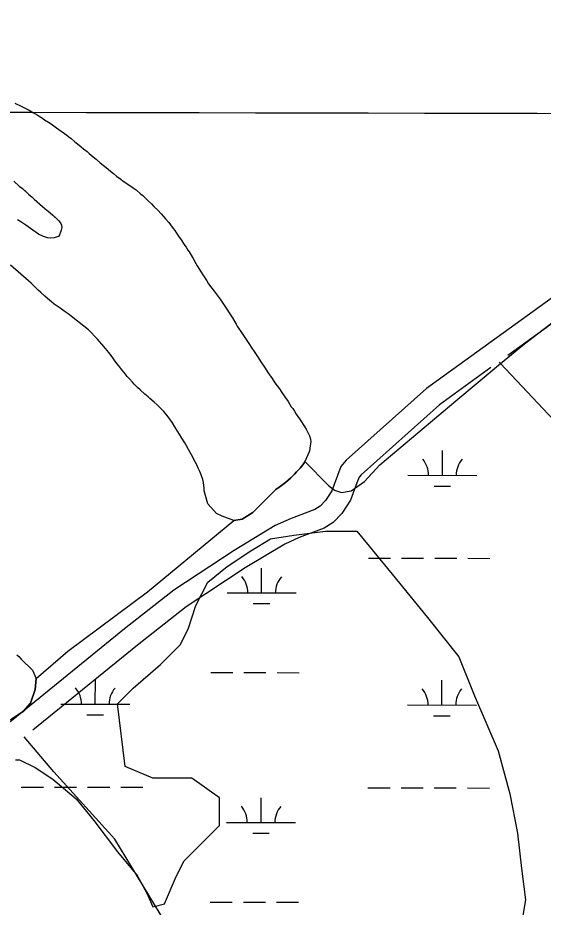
# Model space of a CAD drawing. Extents: x 3180038 to 3217926, y 922069 to 947485.
# Drawn here: x 3211103 to 3211864, y 938431 to 939720 of the extents above; entities that cross this region are included whole.
import ezdxf

# ---------------------------------------------------------------- set-up
doc = ezdxf.new("R2010")
doc.units = 0
for name, color, linetype in [('V-GRID-MAJR', 7, 'Continuous'), ('V-ROAD-CNTR', 7, 'Continuous'), ('V-SITE-VEGE', 7, 'Continuous'), ('V-TOPO-SHOR', 7, 'Continuous'), ('V-WETL-SWMP', 7, 'Continuous')]:
    doc.layers.add(name, color=color, linetype=linetype)

msp = doc.modelspace()

# ---------------------------------------------------------------- linework, layer by layer
at = {"layer": 'V-GRID-MAJR'}
msp.add_spline([(3184296.3, 939644.8), (3186905.4, 939637.9), (3192123.6, 939624.6), (3197341.9, 939612.1), (3202560.1, 939600.3), (3207778.3, 939589.3), (3212996.5, 939579.1), (3215605.6, 939574.2)], degree=3, dxfattribs=at)
at = {"layer": 'V-ROAD-CNTR'}
for points in [[(3212498.5, 939719.6), (3212196.2, 939507.7), (3211812.5, 939230.4)], [(3212178.8, 939532.2), (3211695, 939182.5), (3211578.7, 939078.6), (3211571.1, 939069.7), (3211565.9, 939056.5), (3211557.8, 939034.3), (3211548.8, 939020.3), (3211541, 939012.2), (3211533.4, 939007.5), (3211499.1, 938994.3), (3211475.9, 938984), (3211416.4, 938948.2), (3211329.1, 938890.7), (3211257.7, 938834.4), (3211094.1, 938701.2), (3210778.8, 938473.6), (3210709.7, 938420.6)], [(3211800.2, 939221), (3211802, 939218.7), (3211956.3, 939054.9), (3212243.5, 938743.4), (3212377.4, 938591.3), (3212515.3, 938451.2), (3212659.5, 938298.2), (3212682.5, 938268.9), (3212707, 938249.8)], [(3211788.3, 939212.9), (3211713.9, 939159.1), (3211600.2, 939057.5), (3211597.2, 939054.1), (3211594, 939045.9), (3211584.9, 939020.9), (3211572.5, 939001.7), (3211560, 938988.6), (3211546.7, 938980.5), (3211510.6, 938966.6), (3211489.8, 938957.3), (3211432.4, 938922.8), (3211346.7, 938866.4), (3211276.5, 938811), (3211124.8, 938687.5)], [(3211841.1, 937876.6), (3211717.4, 938033.8), (3211487.5, 938239.4), (3211457, 938230.7), (3211424.4, 938232.3), (3211389.5, 938275.3), (3211366.5, 938327.2), (3211243.5, 938529.7), (3211155.2, 938627.3), (3211112.5, 938677.9)]]:
    msp.add_lwpolyline(points, dxfattribs=at)
at = {"layer": 'V-SITE-VEGE'}
for p, q in [((3211503, 938970.4), (3211548.5, 938976.1)), ((3211548.5, 938976.1), (3211593.9, 938976.1)), ((3211593.9, 938976.1), (3211645.1, 938913.6)), ((3211440.5, 938947.7), (3211469, 938964.7)), ((3211469, 938964.7), (3211503, 938970.4)), ((3211406.5, 938924.9), (3211440.5, 938947.7)), ((3211378.1, 938902.2), (3211406.5, 938924.9)), ((3211645.1, 938913.6), (3211696.2, 938851.1)), ((3211361, 938868.1), (3211378.1, 938902.2)), ((3211349.7, 938834), (3211361, 938868.1)), ((3211696.2, 938851.1), (3211741.7, 938794.2)), ((3211338.3, 938811.3), (3211349.7, 938834)), ((3211309.9, 938782.8), (3211338.3, 938811.3)), ((3211741.7, 938794.2), (3211764.4, 938737.4)), ((3211270.1, 938748.7), (3211309.9, 938782.8)), ((3211247.4, 938726), (3211270.1, 938748.7)), ((3211764.4, 938737.4), (3211798.5, 938657.8)), ((3211258.8, 938635), (3211247.4, 938726)), ((3211798.5, 938657.8), (3211815.5, 938595.3)), ((3211099.7, 938645), (3211105.4, 938645)), ((3211105.4, 938645), (3211128.1, 938633.6)), ((3211128.1, 938633.6), (3211153.7, 938616.6)), ((3211298.5, 938618), (3211258.8, 938635)), ((3211153.7, 938616.6), (3211187.7, 938588.2)), ((3211355.3, 938618), (3211298.5, 938618)), ((3211395.1, 938589.6), (3211355.3, 938618)), ((3211187.7, 938588.2), (3211213.3, 938556.9)), ((3211395.1, 938549.8), (3211395.1, 938589.6)), ((3211815.5, 938595.3), (3211826.9, 938538.4)), ((3211213.3, 938556.9), (3211247.4, 938511.4)), ((3211372.4, 938527), (3211395.1, 938549.8)), ((3211826.9, 938538.4), (3211832.5, 938487.3)), ((3211344, 938498.6), (3211372.4, 938527)), ((3211247.4, 938511.4), (3211275.8, 938477.3)), ((3211332.6, 938475.9), (3211344, 938498.6)), ((3211832.5, 938487.3), (3211838.2, 938441.8)), ((3211275.8, 938477.3), (3211290, 938451.7)), ((3211315.6, 938436.1), (3211332.6, 938475.9)), ((3211290, 938451.7), (3211298.5, 938431.8)), ((3211298.5, 938431.8), (3211315.6, 938436.1)), ((3211838.2, 938441.8), (3211832.5, 938407.7))]:
    msp.add_line(p, q, dxfattribs=at)
msp.add_lwpolyline([(3211097.3, 939483), (3211105.2, 939475.9), (3211109.9, 939472.4), (3211118.7, 939464.1), (3211123.7, 939459.9), (3211126.6, 939457), (3211139, 939446.2), (3211142.1, 939443.3), (3211147.3, 939439.3), (3211149.9, 939436.9), (3211153.7, 939433.7), (3211162, 939426.1), (3211164.9, 939422.7), (3211166.5, 939419.1), (3211166.7, 939415.9), (3211165.9, 939411.8), (3211164.9, 939409), (3211163.4, 939405.4), (3211161.9, 939402.7), (3211155.9, 939400.9), (3211150.6, 939400.3), (3211146, 939400.8), (3211140.3, 939402.8), (3211133.3, 939406.3), (3211129.7, 939408.5), (3211124.7, 939412.2), (3211121.4, 939414.4), (3211114.9, 939419.1), (3211110.2, 939422.3), (3211107.3, 939424), (3211102.8, 939427)], dxfattribs=at)
at = {"layer": 'V-TOPO-SHOR'}
for points in [[(3211098.8, 939596), (3211107.9, 939591.5), (3211119.6, 939585.6), (3211125.8, 939581.9), (3211131, 939578.9), (3211133.9, 939577.2), (3211138.7, 939574.2), (3211142, 939572), (3211147.5, 939568.3), (3211151.3, 939565.8), (3211159.4, 939560.2), (3211174, 939549.8), (3211176.9, 939547.4), (3211180.2, 939544.7)], [(3211180.2, 939544.7), (3211185.9, 939540), (3211189.5, 939536.8), (3211194.7, 939532.9), (3211198.3, 939529.9), (3211203.8, 939525.8), (3211206.6, 939523.1), (3211212.3, 939518.4), (3211216.4, 939514.7), (3211222.6, 939509.6), (3211230.9, 939502.9), (3211237.3, 939497.5), (3211241.9, 939494.1), (3211246.1, 939490.4), (3211252.3, 939485.8), (3211255.9, 939483.1), (3211265.2, 939476.9), (3211270.2, 939473.2), (3211274.3, 939470.2), (3211281, 939464.8), (3211284.3, 939462.1), (3211289, 939457.3), (3211292.6, 939453.8), (3211296.6, 939450.2), (3211300.2, 939446.2), (3211305.7, 939440.9), (3211310.7, 939435.5), (3211314, 939431.8), (3211316.8, 939428.4), (3211321.6, 939423), (3211324.4, 939419.6), (3211328.2, 939414.5), (3211330.3, 939411.6), (3211332.9, 939407.7), (3211336.9, 939401.8), (3211338.8, 939399.4), (3211340.7, 939396.7), (3211342.3, 939394), (3211344.9, 939389.9), (3211346.8, 939387.2), (3211349.4, 939383.1), (3211351.1, 939380.4), (3211356.9, 939370.7), (3211360.7, 939363.9), (3211363, 939360.2), (3211368.7, 939351), (3211371.1, 939347.3), (3211376.7, 939338.6), (3211379.5, 939334.4), (3211384.3, 939327.9), (3211387.6, 939323.7), (3211396.1, 939311.8), (3211404.8, 939299.1), (3211410.2, 939290.8), (3211414, 939285), (3211419.4, 939276), (3211421, 939273.1), (3211427.9, 939262.4), (3211437.5, 939248), (3211442, 939241), (3211445.3, 939236.1), (3211451, 939227.3), (3211455, 939221.3), (3211461.4, 939212), (3211465.1, 939205.9), (3211471.3, 939196.9), (3211475.5, 939190.8), (3211481.9, 939182.1), (3211485.4, 939176.9), (3211489.9, 939170.6), (3211494.4, 939163.8), (3211499.1, 939156.2), (3211501.2, 939153.6), (3211503.6, 939149.7), (3211506.4, 939145.3), (3211510.9, 939138.7), (3211514, 939134.3), (3211516.3, 939130.4), (3211518.2, 939127.8), (3211520.6, 939123.9), (3211523.8, 939118), (3211525.7, 939113.9), (3211526.8, 939109.3), (3211527.3, 939105.2), (3211526.7, 939099.7), (3211526.2, 939096.1), (3211525.4, 939092), (3211518.9, 939076.7)], [(3211097.3, 939483), (3211105.2, 939475.9), (3211109.9, 939472.4), (3211115.4, 939467.3), (3211118.7, 939464.1), (3211123.7, 939459.9), (3211126.6, 939457), (3211131.4, 939452.8), (3211134.4, 939450.1), (3211139, 939446.2), (3211142.1, 939443.3), (3211147.3, 939439.3), (3211149.9, 939436.9), (3211153.7, 939433.7), (3211158, 939429.8), (3211162, 939426.1), (3211164.9, 939422.7), (3211166.5, 939419.1), (3211166.7, 939415.9), (3211165.9, 939411.8), (3211164.9, 939409), (3211163.4, 939405.4), (3211161.9, 939402.7), (3211158.8, 939401.8), (3211155.9, 939400.9), (3211150.6, 939400.3), (3211146, 939400.8), (3211140.3, 939402.8), (3211133.3, 939406.3), (3211129.7, 939408.5), (3211124.7, 939412.2), (3211121.4, 939414.4), (3211118, 939416.9), (3211114.9, 939419.1), (3211110.2, 939422.3), (3211107.3, 939424), (3211102.8, 939427)], [(3211415.8, 938991.5), (3211399.2, 938997.5), (3211390.7, 939001.8), (3211378.2, 939015.5), (3211373.2, 939034.2), (3211373, 939038.1), (3211371.9, 939046.5), (3211371, 939050.7), (3211368.7, 939057.4), (3211366.6, 939062.3), (3211364.5, 939067.1), (3211362.2, 939072), (3211358.6, 939079), (3211356.5, 939083.4), (3211352.8, 939089.7), (3211347.4, 939099.4), (3211344.8, 939103.8), (3211340.6, 939110.9), (3211337.7, 939115.7), (3211333.3, 939122.5), (3211330.7, 939126.9), (3211326.9, 939133), (3211320.8, 939141.5), (3211316.5, 939146.9), (3211314.4, 939149.3), (3211307.7, 939156.2), (3211304.9, 939159.1), (3211300.4, 939163), (3211294.4, 939168.2), (3211291.8, 939170.4), (3211287, 939174.3), (3211280.1, 939180.5), (3211276.6, 939183.9), (3211271.8, 939188.8), (3211269, 939191.7), (3211264.9, 939196.8), (3211261.6, 939200), (3211257.1, 939205.9), (3211254, 939209.5), (3211249.6, 939215.4), (3211246.7, 939218.8), (3211242.9, 939224.1), (3211239.9, 939228.3), (3211234.9, 939234.6), (3211227.8, 939243.7), (3211218.6, 939254.2), (3211214.8, 939258.1), (3211209.3, 939263.7), (3211205.3, 939267.6), (3211176.2, 939290.9), (3211171.7, 939293.9), (3211164.5, 939298.8), (3211155.9, 939305), (3211151.9, 939308.2), (3211145.9, 939313.1), (3211142.1, 939316.5), (3211136.4, 939321.7), (3211132.6, 939325.3), (3211126.4, 939331.4), (3211122.4, 939335.4), (3211092.4, 939361.3)], [(3211518.9, 939076.7), (3211517.7, 939074.8), (3211515.9, 939072.1), (3211511.8, 939067.1), (3211506.6, 939061.9), (3211503.7, 939058.6), (3211498.3, 939053.3), (3211494.6, 939050), (3211490.7, 939046.7), (3211485.1, 939042.2), (3211481.7, 939039.6), (3211476.6, 939036.1), (3211452.1, 939011.6), (3211443.3, 939003.1), (3211428, 938993.2), (3211415.8, 938991.5)], [(3211101.6, 938796.8), (3211104.4, 938794.3)], [(3211104.4, 938794.3), (3211107.8, 938790.4), (3211124.4, 938774.7), (3211129.7, 938762.7)], [(3211129.7, 938762.7), (3211128.3, 938746.7), (3211121.3, 938727), (3211110.7, 938714.7), (3211092.6, 938702.6)]]:
    msp.add_lwpolyline(points, dxfattribs=at)
at = {"layer": 'V-WETL-SWMP'}
for p, q in [((3211717.9, 939056.8), (3211718, 939092.8)), ((3211667.9, 939056.9), (3211767.9, 939056.7)), ((3211705.9, 939041.4), (3211729.9, 939041.4)), ((3211610.8, 938937), (3211642.8, 938936.9)), ((3211658.8, 938936.9), (3211690.8, 938936.8)), ((3211706.8, 938936.8), (3211738.8, 938936.7)), ((3211754.8, 938936.7), (3211786.8, 938936.6)), ((3211456.1, 938886.6), (3211456.2, 938922.6)), ((3211406.1, 938886.7), (3211506.1, 938886.5)), ((3211444.1, 938871.2), (3211468.1, 938871.1)), ((3211382.5, 938771.3), (3211414.5, 938771.3)), ((3211430.5, 938771.2), (3211462.5, 938771.1)), ((3211478.5, 938771.1), (3211510.5, 938771)), ((3211215.3, 938725.3), (3211215.4, 938761.3)), ((3211717.2, 938724.1), (3211717.3, 938760.1)), ((3211165.3, 938725.4), (3211265.3, 938725.2)), ((3211667.2, 938724.3), (3211767.2, 938724)), ((3211203.3, 938709.9), (3211227.3, 938709.8)), ((3211705.2, 938708.7), (3211729.2, 938708.7)), ((3211108.2, 938605.4), (3211140.2, 938605.4)), ((3211156.2, 938605.3), (3211188.2, 938605.3)), ((3211204.2, 938605.2), (3211236.2, 938605.2)), ((3211252.2, 938605.1), (3211284.2, 938605)), ((3211610.1, 938604.3), (3211642.1, 938604.2)), ((3211658.1, 938604.2), (3211690.1, 938604.1)), ((3211706.1, 938604.1), (3211738.1, 938604)), ((3211754.1, 938604), (3211786.1, 938603.9)), ((3211455.4, 938553.9), (3211455.5, 938589.9)), ((3211405.4, 938554), (3211505.4, 938553.8)), ((3211443.3, 938538.5), (3211467.3, 938538.5)), ((3211381.7, 938438.7), (3211413.7, 938438.6)), ((3211429.7, 938438.5), (3211461.7, 938438.5)), ((3211477.7, 938438.4), (3211509.7, 938438.4))]:
    msp.add_line(p, q, dxfattribs=at)
for points in [[(3211121.3, 938727), (3211128.3, 938746.7), (3211129.7, 938762.7), (3211175.7, 938802.4), (3211291.1, 938888.3), (3211415.8, 938991.5), (3211428, 938993.2), (3211443.3, 939003.1), (3211452.1, 939011.6), (3211476.6, 939036.1), (3211481.7, 939039.6), (3211485.1, 939042.2), (3211490.7, 939046.7), (3211494.6, 939050), (3211498.3, 939053.3), (3211503.7, 939058.6), (3211506.6, 939061.9), (3211511.8, 939067.1), (3211515.9, 939072.1), (3211517.7, 939074.8), (3211518.9, 939076.7), (3211553.2, 939042.3), (3211561.7, 939035.4), (3211571.8, 939032.2), (3211585.7, 939034.2), (3211605.3, 939048), (3211627.5, 939071.9), (3211737.3, 939164.8), (3211802, 939218.7), (3211836.7, 939247.5), (3212013.6, 939382.9)], [(3211092.6, 938702.6), (3211110.7, 938714.7), (3211121.3, 938727)]]:
    msp.add_lwpolyline(points, dxfattribs=at)
for centre, start, end in [((3211662.7, 939057.4), 359.099, 40.6427), ((3211773.2, 939057.2), 139.099, 180.6427), ((3211400.9, 938887.2), 359.099, 40.6427), ((3211511.4, 938886.9), 139.099, 180.6427), ((3211160.1, 938725.9), 359.099, 40.6427), ((3211270.5, 938725.6), 139.099, 180.6427), ((3211662, 938724.7), 359.099, 40.6427), ((3211772.4, 938724.5), 139.099, 180.6427), ((3211400.1, 938554.5), 359.099, 40.6427), ((3211510.6, 938554.3), 139.099, 180.6427)]:
    msp.add_arc(centre, 35.2, start, end, dxfattribs=at)

doc.saveas('drawing.dxf')
